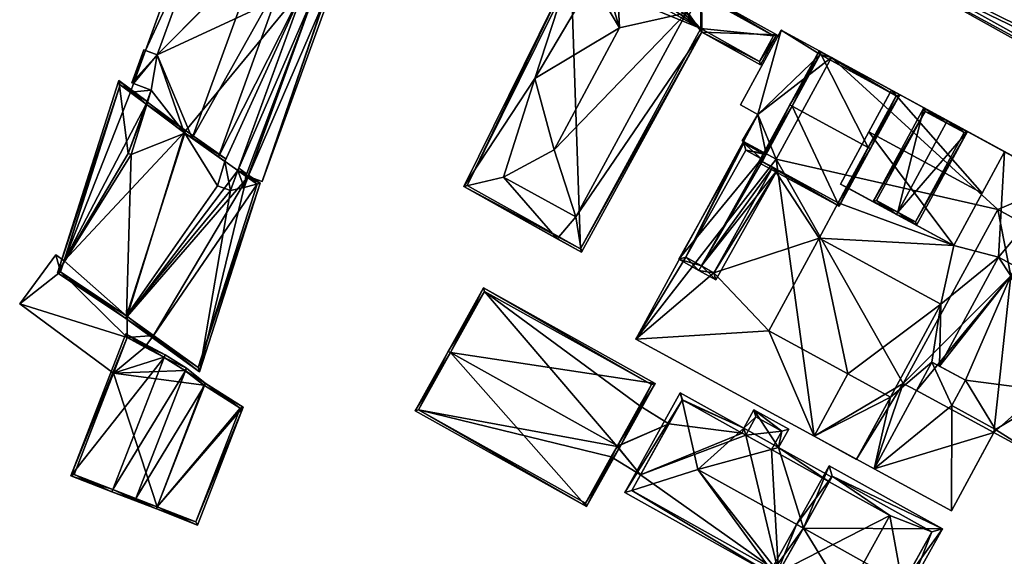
# Model space of a CAD drawing. Header units: inches. Extents: x 2523744 to 2528136, y 1148995 to 1152010.
# Tile 298 of 350: x 2527668 to 2527764, y 1151349 to 1151401. Entities that reach past the tile are written whole.
import ezdxf

# ---------------------------------------------------------------- set-up
doc = ezdxf.new("R2010")
doc.units = ezdxf.units.IN
doc.header["$MEASUREMENT"] = 0
doc.layers.add('Gebaeude Einzelhaus', color=10, linetype='Continuous')

msp = doc.modelspace()

# ---------------------------------------------------------------- meshes
at = {"layer": 'Gebaeude Einzelhaus'}
mesh = msp.add_polyface(dxfattribs=at)
corners = [(2527752.441, 1151414.373, 395.645), (2527752.359, 1151422.446, 390.018), (2527743.177, 1151419.887, 395.402), (2527754.8, 1151418.606, 391.756), (2527755.817, 1151420.43, 390.079), (2527752.597, 1151422.872, 389.625), (2527742.936, 1151419.455, 395.799), (2527742.499, 1151419.698, 395.799), (2527752.346, 1151414.206, 395.799), (2527752.348, 1151414.206, 395.799), (2527756.336, 1151421.361, 389.223), (2527752.75, 1151423.148, 389.372), (2527752.841, 1151423.31, 389.223), (2527755.38, 1151420.672, 390.08), (2527755.656, 1151421.165, 389.626), (2527753.028, 1151422.632, 389.625), (2527739.629, 1151413.525, 390.068), (2527738.705, 1151412.894, 389.223), (2527745.93, 1151408.865, 389.223), (2527739.192, 1151413.768, 390.068), (2527748.883, 1151407.996, 389.796), (2527748.553, 1151407.403, 389.223), (2527750.014, 1151410.023, 391.756), (2527740.021, 1151414.226, 390.747), (2527742.707, 1151419.043, 395.401), (2527752.119, 1151413.798, 395.405), (2527739.385, 1151413.087, 389.645), (2527745.708, 1151409.565, 389.648), (2527748.362, 1151408.087, 389.649), (2527748.447, 1151408.239, 389.796), (2527756.254, 1151420.185, 391.756), (2527756.06, 1151420.865, 391.756), (2527755.817, 1151420.43, 391.756), (2527783.406, 1151405.616, 391.756), (2527755.995, 1151419.723, 391.756), (2527755.315, 1151419.529, 391.756), (2527785.845, 1151402.504, 391.756), (2527786.089, 1151402.94, 391.756), (2527783.599, 1151404.936, 391.756), (2527786.591, 1151403.84, 391.756), (2527786.347, 1151403.403, 391.756), (2527786.64, 1151407.439, 391.756), (2527788.133, 1151406.605, 391.756), (2527792.723, 1151420.4, 391.756), (2527793.596, 1151419.913, 391.756), (2527785.767, 1151407.925, 391.756), (2527792.149, 1151421.293, 391.756), (2527797.184, 1151418.485, 391.756), (2527796.974, 1151418.029, 391.756), (2527792.342, 1151420.613, 391.756), (2527784.705, 1151407.945, 391.756), (2527785.385, 1151408.138, 391.756), (2527792.708, 1151390.54, 391.756), (2527794.431, 1151397.716, 391.756), (2527789.05, 1151388.066, 391.756), (2527794.079, 1151389.775, 391.756), (2527796.1, 1151401.731, 391.756), (2527794.741, 1151399.295, 391.756), (2527793.996, 1151397.959, 391.756), (2527748.883, 1151407.996, 391.756), (2527749.934, 1151409.879, 391.756), (2527748.64, 1151407.559, 391.756), (2527789.494, 1151384.776, 391.756), (2527805.916, 1151413.615, 391.756), (2527802.83, 1151414.763, 391.756), (2527800.343, 1151416.723, 391.756), (2527800.133, 1151416.268, 391.756), (2527795.69, 1151401.96, 391.756), (2527785.845, 1151402.504, 393.769), (2527752.626, 1151414.706, 395.784), (2527786.501, 1151395.815, 395.784), (2527755.315, 1151419.529, 393.77), (2527793.996, 1151397.959, 393.769), (2527794.431, 1151397.716, 393.769), (2527780.026, 1151393.098, 393.769), (2527788.82, 1151388.766, 393.951), (2527752.346, 1151414.206, 395.575), (2527749.934, 1151409.879, 393.77), (2527789.05, 1151388.066, 393.769), (2527789.301, 1151385.456, 391.756), (2527792.515, 1151391.22, 391.756), (2527793.864, 1151390.467, 391.756), (2527805.256, 1151413.41, 391.756), (2527783.843, 1151405.373, 391.756), (2527755.902, 1151420.383, 391.756), (2527755.38, 1151420.672, 380.794), (2527755.817, 1151420.43, 380.794), (2527755.656, 1151421.165, 380.794), (2527752.597, 1151422.872, 380.795), (2527742.936, 1151419.455, 395.401), (2527752.347, 1151414.207, 391.756), (2527752.348, 1151414.206, 395.575), (2527742.936, 1151419.455, 368.841), (2527746.682, 1151426.173, 368.841), (2527752.597, 1151422.872, 368.841), (2527755.38, 1151420.672, 368.841), (2527755.656, 1151421.165, 368.841), (2527752.346, 1151414.206, 368.841), (2527752.348, 1151414.206, 368.841), (2527755.817, 1151420.43, 368.841), (2527739.629, 1151413.525, 371.552), (2527739.385, 1151413.087, 368.841), (2527739.629, 1151413.525, 371.524), (2527739.629, 1151413.525, 368.841), (2527748.362, 1151408.087, 368.841), (2527748.447, 1151408.239, 368.841), (2527748.883, 1151407.996, 368.841), (2527789.301, 1151385.456, 368.841), (2527792.515, 1151391.22, 368.841), (2527793.864, 1151390.467, 368.841), (2527805.256, 1151413.41, 368.841), (2527805.256, 1151413.41, 386.97), (2527792.913, 1151420.294, 387.901), (2527792.342, 1151420.613, 387.359), (2527792.913, 1151420.294, 380.794), (2527792.342, 1151420.613, 380.794), (2527805.053, 1151413.523, 387.16), (2527805.053, 1151413.523, 368.841), (2527783.599, 1151404.936, 380.794), (2527755.858, 1151420.408, 380.794), (2527755.902, 1151420.383, 380.794), (2527783.599, 1151404.936, 368.841), (2527755.902, 1151420.383, 368.841), (2527792.913, 1151420.294, 368.841), (2527792.342, 1151420.613, 368.841)]
mesh.append_faces([[corners[k] for k in face] for face in [(44, 47, 48), (49, 46, 43), (43, 46, 44), (44, 46, 47), (83, 50, 51), (51, 50, 49), (49, 50, 46), (83, 33, 50), (31, 84, 32), (33, 30, 31), (31, 30, 84), (83, 38, 33), (33, 38, 30), (63, 64, 65), (65, 64, 66), (63, 82, 64), (52, 81, 55), (55, 81, 63), (63, 81, 82), (52, 80, 81), (59, 79, 61), (61, 79, 62), (62, 79, 52), (52, 79, 80), (75, 73, 70), (75, 78, 73), (75, 74, 78), (74, 25, 77), (74, 76, 25), (74, 0, 76), (74, 69, 0), (75, 70, 74), (74, 70, 69), (68, 70, 72), (72, 70, 73), (71, 69, 68), (68, 69, 70), (56, 64, 67), (64, 65, 66), (56, 63, 64), (64, 63, 65), (56, 55, 63), (52, 54, 62), (62, 54, 61), (61, 54, 59), (59, 54, 60), (58, 53, 57), (57, 53, 56), (56, 53, 55), (55, 53, 52), (52, 53, 54), (50, 49, 46), (50, 51, 49), (33, 45, 50), (50, 45, 51), (43, 46, 49), (46, 44, 47), (47, 44, 48), (44, 46, 43), (33, 41, 45), (45, 41, 43), (43, 41, 44), (41, 39, 42), (33, 38, 41), (41, 38, 39), (39, 38, 40), (33, 30, 38), (34, 36, 37), (34, 35, 36), (30, 32, 34), (34, 32, 35), (33, 31, 30), (30, 31, 32), (24, 7, 6), (18, 28, 21), (21, 28, 20), (20, 28, 29), (18, 27, 28), (26, 19, 16), (18, 17, 27), (27, 17, 26), (26, 17, 19), (24, 6, 7), (24, 8, 6), (24, 25, 8), (23, 22, 24), (24, 22, 25), (16, 18, 23), (23, 18, 22), (22, 18, 20), (20, 18, 21), (19, 17, 16), (16, 17, 18), (6, 7, 2), (12, 15, 11), (11, 15, 5), (4, 14, 10), (10, 14, 12), (12, 14, 15), (4, 13, 14), (5, 10, 11), (11, 10, 12), (5, 4, 10), (0, 8, 9), (0, 6, 8), (0, 2, 6), (6, 2, 7), (5, 1, 4), (4, 1, 3), (3, 1, 0), (0, 1, 2)]], dxfattribs={"color": 13})
mesh.append_faces([[corners[k] for k in face] for face in [(117, 121, 123), (123, 121, 124), (121, 97, 122), (122, 97, 99), (121, 106, 97), (121, 107, 106), (117, 108, 121), (121, 108, 107), (117, 110, 108), (108, 110, 109), (84, 38, 120), (120, 38, 118), (119, 4, 120), (120, 4, 84), (84, 4, 32), (119, 86, 4), (51, 118, 83), (83, 118, 38), (51, 115, 118), (51, 113, 115), (51, 49, 113), (64, 116, 66), (116, 111, 117), (117, 111, 110), (64, 82, 116), (116, 82, 111), (113, 114, 115), (113, 112, 114), (112, 44, 48), (112, 43, 44), (113, 49, 112), (112, 49, 43), (109, 111, 81), (81, 111, 82), (109, 110, 111), (81, 80, 109), (109, 80, 108), (80, 79, 108), (108, 79, 107), (20, 79, 59), (20, 107, 79), (20, 106, 107), (60, 20, 59), (60, 22, 20), (32, 4, 35), (35, 4, 3), (58, 73, 53), (36, 72, 58), (58, 72, 73), (36, 68, 72), (36, 35, 68), (68, 35, 71), (54, 53, 78), (78, 53, 73), (60, 74, 77), (60, 54, 74), (74, 54, 78), (77, 22, 60), (77, 25, 22), (3, 71, 35), (3, 69, 71), (3, 0, 69), (103, 105, 101), (101, 105, 104), (105, 97, 106), (103, 92, 105), (105, 92, 97), (8, 25, 76), (20, 29, 106), (106, 29, 105), (29, 28, 105), (105, 28, 104), (101, 27, 26), (101, 104, 27), (27, 104, 28), (101, 102, 103), (101, 100, 102), (101, 26, 100), (100, 26, 16), (24, 6, 89), (97, 95, 98), (98, 95, 99), (92, 94, 97), (97, 94, 95), (95, 94, 96), (92, 93, 94), (91, 0, 9), (76, 91, 8), (8, 91, 9), (76, 90, 91), (6, 2, 89), (15, 88, 5), (15, 87, 88), (15, 14, 87), (85, 14, 13), (85, 87, 14), (86, 85, 4), (4, 85, 13)]], dxfattribs={"color": 41})
mesh = msp.add_polyface(dxfattribs=at)
corners = [(2527793.996, 1151397.959, 393.769), (2527794.431, 1151397.716, 393.769), (2527795.176, 1151399.053, 391.756), (2527794.741, 1151399.295, 391.756), (2527783.406, 1151405.616, 391.756), (2527756.06, 1151420.865, 391.756), (2527755.315, 1151419.529, 393.77), (2527785.845, 1151402.504, 393.769), (2527783.843, 1151405.373, 391.756), (2527786.089, 1151402.941, 393.111), (2527786.347, 1151403.403, 392.415), (2527786.591, 1151403.84, 391.756), (2527756.254, 1151420.185, 392.414), (2527755.995, 1151419.723, 393.111), (2527786.347, 1151403.403, 391.756), (2527783.599, 1151404.936, 391.756), (2527756.254, 1151420.185, 391.756), (2527755.995, 1151419.723, 391.756), (2527786.089, 1151402.94, 391.756)]
mesh.append_faces([[corners[k] for k in face] for face in [(6, 13, 7), (7, 13, 9), (10, 8, 11), (12, 4, 10), (10, 4, 8), (6, 5, 13), (13, 5, 12), (12, 5, 4), (3, 2, 0), (0, 2, 1), (8, 10, 11), (8, 9, 10), (4, 7, 8), (8, 7, 9), (4, 6, 7), (4, 5, 6), (0, 2, 3), (0, 1, 2)]], dxfattribs={"color": 13})
mesh.append_faces([[corners[k] for k in face] for face in [(9, 17, 18), (9, 13, 17), (17, 12, 16), (17, 13, 12), (10, 15, 12), (12, 15, 16), (10, 14, 15)]], dxfattribs={"color": 41})
mesh = msp.add_polyface(dxfattribs=at)
corners = [(2527688.152, 1151386.878, 390.616), (2527688.686, 1151384.06, 390.431), (2527695.872, 1151403.839, 390.431), (2527687.42, 1151384.52, 390.601), (2527687.516, 1151387.329, 390.711), (2527694.024, 1151405.244, 390.711), (2527684.994, 1151389.117, 391.088), (2527691.54, 1151407.134, 391.088), (2527681.595, 1151397.203, 390.506), (2527680.308, 1151397.671, 390.373), (2527679.145, 1151394.47, 390.373), (2527681.023, 1151393.788, 390.568), (2527680.59, 1151392.377, 390.575), (2527678.794, 1151387.654, 390.568), (2527684.2, 1151389.679, 390.996), (2527679.08, 1151387.55, 390.598), (2527691.478, 1151407.181, 391.081), (2527686.482, 1151410.649, 390.506), (2527696.814, 1151403.122, 388.585), (2527689.391, 1151386.001, 389.303), (2527690.174, 1151385.446, 388.715), (2527695.872, 1151403.839, 389.303), (2527690, 1151384.366, 388.585), (2527697.738, 1151402.419, 384.829), (2527696.814, 1151403.122, 384.825), (2527690.389, 1151385.436, 384.825), (2527691.75, 1151384.941, 384.83), (2527697.773, 1151402.406, 384.829), (2527699.273, 1151405.649, 384.83), (2527698.931, 1151405.773, 384.829), (2527686.482, 1151410.649, 388.958), (2527680.468, 1151397.613, 388.169), (2527681.595, 1151397.203, 388.956), (2527685.476, 1151411.347, 388.18), (2527685.595, 1151411.724, 388.169), (2527685.6, 1151411.722, 388.172), (2527681.023, 1151393.788, 389.369), (2527678.997, 1151393.567, 388.169), (2527680.527, 1151392.424, 389.369), (2527679.304, 1151394.411, 388.169), (2527679.145, 1151394.47, 369.877), (2527680.308, 1151397.671, 369.877), (2527679.304, 1151394.412, 369.877), (2527680.527, 1151392.424, 390.513), (2527678.794, 1151387.654, 390.339), (2527688.686, 1151384.06, 389.518), (2527689.391, 1151386.001, 389.451), (2527680.468, 1151397.613, 369.877), (2527691.478, 1151407.181, 369.877), (2527681.595, 1151397.203, 369.877), (2527686.482, 1151410.649, 369.877), (2527695.872, 1151403.839, 369.877), (2527684.2, 1151389.679, 369.877), (2527681.023, 1151393.788, 369.877), (2527689.391, 1151386.001, 369.877), (2527680.527, 1151392.424, 369.877), (2527690.348, 1151385.323, 388.552), (2527690.348, 1151385.323, 369.877), (2527690.389, 1151385.436, 369.877), (2527696.814, 1151403.122, 369.877), (2527699.273, 1151405.649, 369.877), (2527691.75, 1151384.941, 369.877), (2527698.931, 1151405.773, 369.877), (2527689.976, 1151385.586, 384.47), (2527689.976, 1151385.586, 372.266), (2527697.738, 1151402.419, 369.877), (2527697.773, 1151402.406, 369.877), (2527685.595, 1151411.724, 369.877), (2527678.997, 1151393.567, 369.877), (2527679.304, 1151394.411, 369.877), (2527685.6, 1151411.722, 369.877), (2527685.476, 1151411.347, 369.877)]
mesh.append_faces([[corners[k] for k in face] for face in [(39, 37, 36), (36, 37, 38), (34, 33, 35), (34, 31, 33), (33, 31, 30), (30, 31, 32), (27, 28, 29), (23, 26, 27), (27, 26, 28), (23, 25, 26), (23, 24, 25), (18, 20, 22), (21, 19, 18), (18, 19, 20), (8, 16, 17), (8, 7, 16), (8, 6, 7), (8, 14, 6), (12, 13, 15), (8, 11, 14), (14, 11, 12), (12, 11, 13), (8, 10, 11), (8, 9, 10), (6, 5, 7), (5, 6, 4), (0, 2, 4), (4, 2, 5), (3, 1, 0), (0, 1, 2)]], dxfattribs={"color": 13})
mesh.append_faces([[corners[k] for k in face] for face in [(69, 53, 68), (68, 53, 55), (71, 67, 70), (50, 47, 71), (71, 47, 67), (50, 49, 47), (67, 34, 70), (70, 34, 35), (69, 68, 39), (39, 68, 37), (67, 47, 34), (34, 47, 31), (61, 66, 60), (60, 66, 62), (58, 65, 61), (61, 65, 66), (58, 59, 65), (61, 64, 58), (61, 26, 64), (64, 26, 63), (63, 26, 25), (60, 29, 28), (60, 62, 29), (28, 26, 60), (60, 26, 61), (58, 54, 59), (59, 54, 51), (58, 57, 54), (25, 57, 58), (25, 56, 57), (24, 18, 25), (25, 18, 56), (56, 18, 22), (47, 40, 41), (47, 42, 40), (53, 52, 55), (52, 51, 54), (47, 49, 42), (42, 49, 53), (53, 49, 52), (52, 49, 51), (51, 49, 48), (48, 49, 50), (41, 31, 47), (41, 9, 31), (31, 9, 32), (32, 9, 8), (8, 30, 32), (8, 17, 30), (2, 46, 21), (21, 46, 19), (2, 1, 46), (46, 1, 45), (13, 44, 15), (45, 1, 3), (13, 43, 44), (43, 36, 38), (13, 11, 43), (43, 11, 36), (39, 40, 42), (11, 10, 36), (36, 10, 39), (39, 10, 40), (10, 9, 40), (40, 9, 41)]], dxfattribs={"color": 41})
mesh = msp.add_polyface(dxfattribs=at)
corners = [(2527741.554, 1151399.13, 387.42), (2527734.278, 1151399.395, 387.42), (2527739.966, 1151396.22, 387.42), (2527734.259, 1151403.198, 387.42), (2527734.137, 1151402.984, 387.42), (2527733.07, 1151401.106, 387.42), (2527732.823, 1151401.246, 387.42), (2527722.106, 1151381.535, 387.42), (2527722.636, 1151378.095, 387.42), (2527727.854, 1151406.553, 387.42), (2527727.795, 1151406.803, 387.42), (2527726.912, 1151406.553, 387.42), (2527726.34, 1151406.803, 387.42), (2527726.076, 1151405.083, 387.42), (2527724.62, 1151406.539, 387.42), (2527724.224, 1151404.289, 387.42), (2527723.165, 1151406.009, 387.42), (2527721.445, 1151405.083, 387.42), (2527725.15, 1151403.628, 387.42), (2527720.303, 1151379.399, 387.42), (2527711.259, 1151384.445, 387.42), (2527726.076, 1151405.083, 390.274), (2527725.15, 1151403.628, 390.274), (2527726.34, 1151399.791, 391.113), (2527732.823, 1151401.246, 390.274), (2527723.694, 1151404.289, 390.274), (2527718.138, 1151394.896, 390.274), (2527715.095, 1151385.371, 390.274), (2527722.106, 1151381.535, 390.274), (2527719.99, 1151388.018, 391.113), (2527711.588, 1151384.548, 387.42), (2527722.538, 1151378.436, 387.42), (2527721.634, 1151404.9, 387.42), (2527724.683, 1151406.295, 387.42), (2527723.268, 1151405.78, 387.42), (2527726.359, 1151406.553, 387.42), (2527741.216, 1151399.033, 387.42), (2527734.164, 1151402.969, 387.42), (2527739.868, 1151396.561, 387.42), (2527734.179, 1151399.736, 387.42), (2527726.912, 1151406.553, 388.269), (2527727.795, 1151406.803, 387.493), (2527727.054, 1151406.803, 387.928), (2527734.137, 1151402.984, 387.712), (2527727.92, 1151406.803, 387.42), (2527733.07, 1151401.106, 390.274), (2527727.854, 1151406.553, 387.716), (2527734.164, 1151402.969, 373.01), (2527727.854, 1151406.553, 373.01), (2527726.359, 1151406.553, 373.01), (2527724.683, 1151406.295, 373.01), (2527723.268, 1151405.78, 373.01), (2527721.634, 1151404.9, 373.01), (2527711.588, 1151384.548, 373.01), (2527722.538, 1151378.436, 373.01), (2527734.179, 1151399.736, 373.01), (2527739.868, 1151396.561, 373.01), (2527741.216, 1151399.033, 373.01)]
mesh.append_faces([[corners[k] for k in face] for face in [(41, 46, 42), (42, 46, 40), (46, 3, 43), (41, 44, 46), (46, 44, 3), (21, 44, 41), (43, 24, 45), (43, 44, 24), (24, 44, 21), (43, 3, 44), (21, 41, 40), (40, 41, 42), (1, 31, 39), (38, 1, 39), (31, 1, 8), (38, 2, 1), (36, 0, 38), (38, 0, 2), (9, 3, 4), (4, 3, 37), (37, 3, 36), (36, 3, 0), (11, 10, 9), (9, 10, 3), (33, 12, 35), (35, 12, 11), (11, 12, 10), (33, 14, 12), (32, 16, 34), (34, 16, 33), (33, 16, 14), (30, 17, 32), (32, 17, 16), (31, 20, 30), (20, 31, 8), (30, 20, 17), (25, 15, 17), (15, 25, 22), (29, 26, 27), (23, 26, 29), (23, 25, 26), (24, 23, 29), (28, 29, 27), (28, 24, 29), (19, 28, 27), (26, 20, 27), (20, 19, 27), (25, 17, 26), (17, 20, 26), (22, 25, 23), (24, 21, 23), (21, 22, 23), (8, 19, 20), (8, 7, 19), (13, 15, 18), (15, 16, 17), (13, 14, 15), (15, 14, 16), (11, 12, 13), (13, 12, 14), (9, 10, 11), (11, 10, 12), (4, 3, 9), (9, 3, 10), (8, 1, 7), (7, 1, 6), (6, 1, 5), (5, 1, 4), (4, 1, 3), (3, 1, 0), (0, 1, 2)]], dxfattribs={"color": 13})
mesh.append_faces([[corners[k] for k in face] for face in [(5, 43, 45), (5, 4, 43), (24, 5, 45), (24, 6, 5), (21, 40, 13), (13, 40, 11), (46, 11, 40), (46, 9, 11), (43, 9, 46), (43, 4, 9), (52, 54, 53), (52, 55, 54), (55, 57, 56), (55, 47, 57), (55, 48, 47), (55, 49, 48), (55, 50, 49), (52, 51, 55), (55, 51, 50), (37, 36, 47), (47, 36, 57), (36, 38, 57), (57, 38, 56), (38, 39, 56), (56, 39, 55), (39, 31, 55), (55, 31, 54), (31, 30, 54), (54, 30, 53), (30, 32, 53), (53, 32, 52), (32, 34, 52), (52, 34, 51), (34, 33, 51), (51, 33, 50), (33, 35, 50), (50, 35, 49), (11, 49, 35), (11, 48, 49), (11, 9, 48), (4, 48, 9), (4, 47, 48), (4, 37, 47), (7, 6, 28), (28, 6, 24), (19, 7, 28), (18, 15, 22), (13, 18, 21), (21, 18, 22)]], dxfattribs={"color": 41})
mesh = msp.add_polyface(dxfattribs=at)
corners = [(2527739.714, 1151391.426, 382.913), (2527741.958, 1151399.573, 382.913), (2527738.03, 1151392.34, 382.913), (2527745.744, 1151397.231, 382.913), (2527746.833, 1151396.924, 382.913), (2527740.52, 1151387.613, 382.913), (2527738.178, 1151388.885, 382.913), (2527746.714, 1151396.704, 382.913), (2527767.04, 1151358.205, 378.63), (2527770.093, 1151363.825, 378.63), (2527768.749, 1151364.555, 378.63), (2527764.18, 1151375.801, 378.631), (2527771.501, 1151369.625, 378.63), (2527759.798, 1151365.713, 378.63), (2527762.72, 1151360.966, 378.63), (2527773.77, 1151370.594, 378.63), (2527772.847, 1151368.894, 378.63), (2527763.011, 1151377.633, 378.631), (2527764.682, 1151376.726, 378.631), (2527757.279, 1151367.08, 378.63), (2527758.473, 1151363.274, 378.63), (2527762.546, 1151360.646, 378.63), (2527771.501, 1151369.625, 394.369), (2527771.673, 1151362.968, 394.369), (2527774.426, 1151368.036, 394.369), (2527768.749, 1151364.555, 394.369), (2527758.473, 1151363.274, 385.489), (2527756.558, 1151367.471, 385.489), (2527750.953, 1151357.15, 385.489), (2527759.798, 1151365.713, 385.489), (2527758.438, 1151353.084, 385.489), (2527762.72, 1151360.966, 385.489), (2527746.833, 1151396.923, 380.295), (2527746.714, 1151396.704, 380.295), (2527752.529, 1151393.546, 380.295), (2527752.648, 1151393.765, 380.295), (2527757.421, 1151373.08, 380.295), (2527756.558, 1151367.471, 380.295), (2527757.279, 1151367.08, 380.295), (2527752.541, 1151364.094, 380.295), (2527750.954, 1151357.152, 380.295), (2527763.011, 1151377.633, 380.295), (2527769.088, 1151384.836, 380.295), (2527764.682, 1151376.726, 380.295), (2527763.585, 1151387.825, 380.295), (2527758.658, 1151378.753, 380.295), (2527747.481, 1151382.888, 380.295), (2527748.293, 1151384.382, 380.295), (2527745.658, 1151379.469, 380.295), (2527741.172, 1151386.314, 380.295), (2527735.459, 1151376.108, 380.295), (2527727.9, 1151369.674, 380.295), (2527732.758, 1151377.621, 380.295), (2527740.778, 1151370.484, 380.295), (2527738.329, 1151388.803, 380.295), (2527738.554, 1151387.976, 380.295), (2527740.52, 1151387.613, 380.295), (2527740.213, 1151387.047, 380.295), (2527745.153, 1151360.303, 380.295), (2527748.426, 1151366.33, 380.295), (2527749.268, 1151358.068, 380.295), (2527758.658, 1151378.753, 385.569), (2527750.461, 1151389.741, 388.423), (2527747.72, 1151384.693, 385.569), (2527761.4, 1151383.801, 388.423), (2527763.585, 1151387.825, 385.569), (2527752.648, 1151393.765, 385.569), (2527745.658, 1151379.469, 383.11), (2527740.778, 1151370.484, 384.22), (2527748.426, 1151366.33, 384.22), (2527757.421, 1151373.08, 383.11), (2527752.541, 1151364.094, 384.22), (2527741.958, 1151399.573, 371.896), (2527746.833, 1151396.923, 371.896), (2527738.03, 1151392.34, 371.896), (2527739.714, 1151391.426, 371.896), (2527738.178, 1151388.885, 371.896), (2527738.329, 1151388.803, 371.896), (2527741.49, 1151387.086, 371.896), (2527774.426, 1151368.036, 378.63), (2527771.673, 1151362.968, 378.63), (2527762.546, 1151360.646, 371.896), (2527767.04, 1151358.205, 371.896), (2527773.77, 1151370.594, 371.896), (2527764.18, 1151375.801, 371.896), (2527755.06, 1151364.712, 371.896), (2527753.783, 1151365.405, 371.896), (2527762.92, 1151382.229, 371.896), (2527766.589, 1151380.236, 371.896), (2527750.953, 1151357.15, 371.896), (2527758.438, 1151353.084, 371.896), (2527750.954, 1151357.152, 371.896), (2527747.72, 1151384.693, 380.295), (2527769.088, 1151384.836, 371.896), (2527727.9, 1151369.674, 371.896), (2527749.268, 1151358.068, 371.896), (2527745.153, 1151360.303, 371.896)]
mesh.append_faces([[corners[k] for k in face] for face in [(67, 69, 70), (70, 69, 71), (67, 68, 69), (66, 62, 64), (65, 66, 64), (64, 62, 61), (61, 62, 63), (40, 39, 60), (53, 58, 59), (53, 51, 58), (54, 55, 56), (56, 55, 57), (51, 52, 54), (54, 52, 55), (48, 50, 53), (53, 50, 51), (51, 50, 52), (48, 49, 50), (48, 46, 49), (36, 45, 48), (48, 45, 46), (46, 45, 47), (36, 41, 45), (45, 41, 44), (44, 41, 42), (42, 41, 43), (36, 38, 41), (40, 37, 39), (39, 37, 36), (36, 37, 38), (32, 34, 35), (32, 33, 34), (26, 30, 31), (26, 28, 30), (29, 27, 26), (26, 27, 28), (25, 23, 22), (22, 23, 24), (8, 14, 21), (14, 13, 20), (13, 11, 19), (19, 11, 17), (17, 11, 18), (11, 12, 15), (15, 12, 16), (8, 10, 14), (14, 10, 13), (13, 10, 11), (11, 10, 12), (8, 9, 10), (4, 3, 7), (3, 0, 5), (5, 0, 6), (4, 1, 3), (3, 1, 0), (0, 1, 2)]], dxfattribs={"color": 13})
mesh.append_faces([[corners[k] for k in face] for face in [(78, 94, 77), (78, 96, 94), (78, 86, 96), (96, 86, 95), (95, 86, 91), (91, 86, 85), (78, 87, 86), (87, 93, 88), (78, 73, 87), (87, 73, 93), (17, 18, 41), (41, 18, 43), (41, 38, 17), (17, 38, 19), (51, 96, 58), (51, 94, 96), (60, 91, 40), (60, 95, 91), (94, 54, 77), (94, 51, 54), (93, 44, 42), (73, 35, 93), (93, 35, 44), (73, 32, 35), (36, 48, 70), (70, 48, 67), (39, 70, 71), (39, 36, 70), (59, 68, 53), (59, 69, 68), (59, 39, 69), (69, 39, 71), (48, 53, 67), (67, 53, 68), (34, 66, 35), (34, 62, 66), (34, 92, 62), (62, 92, 63), (44, 35, 65), (65, 35, 66), (45, 64, 61), (45, 44, 64), (64, 44, 65), (47, 63, 92), (47, 61, 63), (47, 45, 61), (90, 91, 81), (81, 91, 85), (90, 89, 91), (89, 40, 91), (40, 27, 37), (89, 28, 40), (40, 28, 27), (13, 38, 29), (29, 38, 27), (27, 38, 37), (13, 19, 38), (20, 13, 26), (26, 13, 29), (26, 31, 20), (20, 31, 14), (31, 21, 14), (21, 90, 81), (31, 30, 21), (21, 30, 90), (28, 90, 30), (28, 89, 90), (84, 87, 88), (84, 86, 87), (84, 85, 86), (83, 81, 84), (84, 81, 85), (83, 82, 81), (21, 82, 8), (21, 81, 82), (80, 79, 23), (23, 79, 24), (9, 25, 10), (9, 23, 25), (9, 80, 23), (12, 10, 22), (22, 10, 25), (16, 24, 79), (16, 22, 24), (16, 12, 22), (76, 75, 77), (77, 75, 78), (78, 75, 73), (73, 75, 72), (72, 75, 74), (4, 7, 32), (32, 7, 33), (5, 54, 56), (54, 76, 77), (5, 6, 54), (54, 6, 76), (6, 0, 76), (76, 0, 75), (0, 2, 75), (75, 2, 74), (2, 1, 74), (74, 1, 72), (32, 1, 4), (73, 72, 32), (32, 72, 1)]], dxfattribs={"color": 41})
mesh = msp.add_polyface(dxfattribs=at)
corners = [(2527745.644, 1151397.57, 386.044), (2527742.814, 1151392.359, 390.088), (2527743.033, 1151392.24, 390.088), (2527750.39, 1151388.244, 390.088), (2527753.44, 1151393.335, 386.044), (2527750.61, 1151388.125, 390.088), (2527739.785, 1151386.783, 386.044), (2527747.581, 1151382.549, 386.044), (2527753.101, 1151393.235, 386.214), (2527747.481, 1151382.888, 386.203), (2527745.744, 1151397.231, 386.215), (2527740.124, 1151386.883, 386.203), (2527752.529, 1151393.546, 380.295), (2527753.101, 1151393.235, 380.295), (2527746.714, 1151396.704, 382.913), (2527746.714, 1151396.704, 380.295), (2527745.744, 1151397.231, 382.913), (2527740.213, 1151387.047, 380.295), (2527740.52, 1151387.613, 382.913), (2527740.52, 1151387.613, 380.295), (2527740.213, 1151387.047, 385.414), (2527740.124, 1151386.883, 385.412), (2527741.172, 1151386.314, 384.349), (2527741.172, 1151386.314, 380.295), (2527747.481, 1151382.888, 380.295), (2527748.293, 1151384.382, 380.295)]
mesh.append_faces([[corners[k] for k in face] for face in [(11, 9, 7), (6, 11, 7), (2, 11, 1), (10, 2, 1), (1, 11, 6), (8, 10, 0), (0, 10, 1), (4, 8, 0), (9, 3, 5), (5, 3, 8), (7, 9, 5), (5, 8, 4), (2, 7, 3), (3, 7, 5), (1, 6, 2), (2, 6, 7), (0, 3, 4), (4, 3, 5), (0, 2, 3), (0, 1, 2)]], dxfattribs={"color": 13})
mesh.append_faces([[corners[k] for k in face] for face in [(8, 25, 13), (25, 9, 24), (8, 3, 25), (25, 3, 9), (22, 11, 21), (22, 9, 11), (22, 24, 9), (22, 23, 24), (16, 2, 10), (2, 20, 11), (11, 20, 21), (16, 18, 2), (2, 18, 20), (20, 18, 17), (17, 18, 19), (10, 14, 16), (14, 12, 15), (10, 8, 14), (14, 8, 12), (12, 8, 13)]], dxfattribs={"color": 41})
mesh = msp.add_polyface(dxfattribs=at)
corners = [(2527690, 1151384.366, 388.585), (2527685.704, 1151366.541, 387.528), (2527691.549, 1151384.778, 387.498), (2527688.686, 1151384.06, 389.518), (2527678.633, 1151371.93, 394.265), (2527678.554, 1151371.683, 394.265), (2527690.348, 1151385.323, 388.552), (2527690.436, 1151385.566, 388.544), (2527689.391, 1151386.001, 389.451), (2527690.174, 1151385.446, 388.715), (2527690.218, 1151385.721, 388.749), (2527689.48, 1151386.244, 389.443), (2527687.42, 1151384.52, 390.601), (2527684.269, 1151389.63, 394.266), (2527688.152, 1151386.878, 390.616), (2527688.23, 1151387.13, 390.618), (2527684.348, 1151389.88, 394.266), (2527678.794, 1151387.654, 390.339), (2527677.885, 1151394.709, 387.781), (2527671.956, 1151376.089, 387.781), (2527680.527, 1151392.424, 390.513), (2527680.616, 1151392.668, 390.521), (2527679.08, 1151387.55, 390.598), (2527680.59, 1151392.377, 390.575), (2527680.669, 1151392.629, 390.574), (2527678.696, 1151371.888, 394.206), (2527685.571, 1151366.945, 387.729), (2527690.177, 1151385.444, 388.714), (2527691.255, 1151384.68, 387.7), (2527678.018, 1151394.299, 387.995), (2527672.253, 1151376.193, 387.995), (2527684.2, 1151389.679, 394.198), (2527690.348, 1151385.323, 369.877), (2527691.255, 1151384.68, 369.877), (2527687.516, 1151387.329, 390.711), (2527684.994, 1151389.117, 391.088), (2527684.2, 1151389.679, 390.996), (2527689.391, 1151386.001, 389.303), (2527678.997, 1151393.567, 388.169), (2527678.997, 1151393.567, 369.877), (2527678.018, 1151394.299, 369.877), (2527680.527, 1151392.424, 389.369), (2527672.595, 1151377.267, 369.877), (2527672.595, 1151377.267, 378.01), (2527672.253, 1151376.193, 378.116), (2527678.696, 1151371.888, 378.079), (2527681.242, 1151370.058, 378.075), (2527685.571, 1151366.945, 369.877), (2527681.242, 1151370.058, 369.877), (2527678.696, 1151371.888, 369.877), (2527672.253, 1151376.193, 369.877), (2527684.2, 1151389.679, 369.877), (2527689.391, 1151386.001, 369.877), (2527680.527, 1151392.424, 369.877)]
mesh.append_faces([[corners[k] for k in face] for face in [(16, 13, 31), (31, 23, 16), (16, 23, 24), (19, 30, 5), (5, 30, 4), (20, 29, 21), (21, 29, 18), (18, 29, 19), (19, 29, 30), (2, 28, 7), (7, 28, 6), (2, 26, 28), (10, 8, 11), (10, 9, 8), (10, 27, 9), (15, 13, 16), (15, 14, 13), (4, 25, 5), (5, 26, 1), (1, 26, 2), (5, 25, 26), (23, 16, 24), (22, 13, 23), (23, 13, 16), (22, 4, 13), (17, 19, 22), (22, 19, 4), (4, 19, 5), (21, 18, 20), (20, 18, 17), (17, 18, 19), (13, 15, 16), (13, 14, 15), (4, 12, 13), (13, 12, 14), (4, 3, 12), (8, 10, 11), (8, 9, 10), (3, 0, 8), (8, 0, 9), (0, 2, 6), (6, 2, 7), (5, 1, 4), (4, 1, 3), (3, 1, 0), (0, 1, 2)]], dxfattribs={"color": 13})
mesh.append_faces([[corners[k] for k in face] for face in [(48, 33, 47), (48, 32, 33), (51, 42, 53), (53, 42, 39), (39, 42, 40), (48, 49, 32), (32, 49, 52), (52, 49, 51), (51, 49, 42), (42, 49, 50), (28, 47, 33), (28, 26, 47), (47, 46, 48), (47, 26, 46), (46, 26, 45), (45, 26, 25), (45, 30, 44), (45, 25, 30), (30, 25, 4), (40, 43, 29), (29, 43, 30), (30, 43, 44), (40, 42, 43), (38, 20, 41), (40, 29, 39), (39, 29, 38), (38, 29, 20), (23, 31, 36), (9, 37, 8), (31, 35, 36), (31, 13, 35), (35, 13, 34), (34, 13, 14), (33, 32, 28), (28, 32, 6)]], dxfattribs={"color": 41})
mesh = msp.add_polyface(dxfattribs=at)
corners = [(2527753.258, 1151381.97, 388.503), (2527753.139, 1151381.75, 388.503), (2527755.07, 1151380.701, 386.916), (2527759.998, 1151389.774, 386.916), (2527757.946, 1151390.604, 388.503), (2527758.065, 1151390.823, 388.503), (2527750.856, 1151382.99, 386.916), (2527755.784, 1151392.061, 386.916), (2527759.659, 1151389.674, 387.097), (2527754.97, 1151381.04, 387.096), (2527755.884, 1151391.723, 387.068), (2527751.195, 1151383.09, 387.069), (2527759.659, 1151389.674, 380.295), (2527755.884, 1151391.723, 380.295), (2527751.195, 1151383.09, 380.295), (2527754.97, 1151381.04, 380.295)]
mesh.append_faces([[corners[k] for k in face] for face in [(0, 9, 1), (11, 0, 1), (1, 9, 2), (10, 11, 6), (6, 11, 1), (7, 10, 6), (4, 10, 5), (8, 4, 5), (5, 10, 7), (3, 9, 8), (2, 9, 3), (3, 8, 5), (7, 4, 5), (7, 0, 4), (7, 6, 0), (0, 6, 1), (0, 3, 4), (4, 3, 5), (0, 2, 3), (0, 1, 2)]], dxfattribs={"color": 13})
mesh.append_faces([[corners[k] for k in face] for face in [(8, 9, 12), (12, 9, 15), (9, 11, 15), (15, 11, 14), (9, 0, 11), (11, 10, 14), (14, 10, 13), (10, 12, 13), (10, 8, 12), (10, 4, 8)]], dxfattribs={"color": 41})
mesh = msp.add_polyface(dxfattribs=at)
corners = [(2527734.259, 1151376.78, 385.575), (2527734.015, 1151376.344, 385.575), (2527735.651, 1151375.428, 383.904), (2527741.611, 1151386.076, 383.904), (2527741.172, 1151386.314, 384.349), (2527740.124, 1151386.883, 385.412), (2527740.055, 1151387.135, 385.575), (2527740.213, 1151387.047, 385.414), (2527740.451, 1151387.486, 385.419), (2527740.299, 1151387.571, 385.575), (2527738.361, 1151388.656, 383.759), (2527732.078, 1151377.429, 383.759), (2527735.459, 1151376.108, 384.349), (2527738.554, 1151387.976, 384.168), (2527732.758, 1151377.621, 384.168), (2527740.213, 1151387.047, 380.295), (2527738.554, 1151387.976, 380.295), (2527732.758, 1151377.621, 380.295), (2527735.459, 1151376.108, 380.295), (2527741.172, 1151386.314, 380.295)]
mesh.append_faces([[corners[k] for k in face] for face in [(11, 14, 1), (1, 14, 0), (13, 9, 6), (11, 10, 14), (14, 10, 13), (13, 10, 9), (6, 8, 7), (6, 9, 8), (1, 12, 2), (2, 12, 3), (3, 12, 4), (1, 0, 12), (6, 11, 0), (0, 11, 1), (6, 10, 11), (6, 9, 10), (6, 8, 9), (6, 7, 8), (0, 5, 6), (6, 5, 7), (0, 4, 5), (0, 3, 4), (0, 2, 3), (0, 1, 2)]], dxfattribs={"color": 13})
mesh.append_faces([[corners[k] for k in face] for face in [(18, 19, 12), (12, 19, 4), (12, 14, 18), (18, 14, 17), (12, 0, 14), (16, 17, 13), (13, 17, 14), (13, 15, 16), (13, 7, 15), (13, 6, 7)]], dxfattribs={"color": 41})
mesh = msp.add_polyface(dxfattribs=at)
corners = [(2527671.799, 1151377.855, 378.01), (2527672.253, 1151376.193, 378.116), (2527672.595, 1151377.267, 378.01), (2527668.291, 1151373.11, 378.594), (2527678.701, 1151369.853, 378.241), (2527678.696, 1151371.888, 378.079), (2527677.363, 1151366.408, 378.594), (2527681.242, 1151370.058, 378.075), (2527680.409, 1151368.93, 378.214), (2527671.799, 1151377.855, 369.877), (2527672.595, 1151377.267, 369.877), (2527668.291, 1151373.11, 369.877), (2527677.363, 1151366.408, 369.877), (2527680.409, 1151368.93, 369.877), (2527681.242, 1151370.058, 369.877), (2527672.253, 1151376.193, 369.877), (2527678.701, 1151369.853, 369.877), (2527678.696, 1151371.888, 369.877)]
mesh.append_faces([[corners[k] for k in face] for face in [(5, 4, 7), (7, 4, 8), (4, 3, 6), (5, 1, 4), (4, 1, 3), (3, 1, 0), (0, 1, 2)]], dxfattribs={"color": 13})
mesh.append_faces([[corners[k] for k in face] for face in [(11, 16, 12), (16, 14, 13), (16, 17, 14), (9, 15, 11), (11, 15, 16), (16, 15, 17), (9, 10, 15), (14, 7, 13), (13, 7, 8), (11, 12, 3), (3, 12, 6), (3, 0, 11), (11, 0, 9), (9, 2, 10), (9, 0, 2)]], dxfattribs={"color": 41})
mesh = msp.add_polyface(dxfattribs=at)
corners = [(2527709.964, 1151368.387, 389.876), (2527706.54, 1151362.756, 383.476), (2527723.144, 1151353.501, 383.476), (2527709.746, 1151368.509, 389.876), (2527726.135, 1151359.374, 389.876), (2527726.35, 1151359.254, 389.876), (2527729.775, 1151365.4, 383.476), (2527713.171, 1151374.655, 383.476), (2527729.435, 1151365.304, 383.703), (2527713.268, 1151374.315, 383.703), (2527706.88, 1151362.853, 383.719), (2527723.048, 1151353.841, 383.719), (2527726.095, 1151359.303, 389.797), (2527726.11, 1151359.329, 378.74), (2527726.095, 1151359.303, 378.74), (2527728.282, 1151363.232, 378.757), (2527729.435, 1151365.304, 372.335), (2527728.282, 1151363.232, 372.335), (2527713.268, 1151374.315, 372.335), (2527706.88, 1151362.853, 372.335), (2527723.048, 1151353.841, 372.335), (2527725.532, 1151358.295, 372.335), (2527725.532, 1151358.295, 378.736), (2527726.095, 1151359.303, 372.335)]
mesh.append_faces([[corners[k] for k in face] for face in [(5, 12, 4), (2, 11, 5), (5, 11, 12), (0, 10, 3), (3, 10, 1), (1, 10, 2), (2, 10, 11), (7, 9, 3), (3, 9, 0), (4, 8, 5), (5, 8, 6), (6, 8, 7), (7, 8, 9), (0, 7, 3), (5, 6, 4), (4, 6, 0), (0, 6, 7), (0, 2, 4), (4, 2, 5), (3, 1, 0), (0, 1, 2)]], dxfattribs={"color": 13})
mesh.append_faces([[corners[k] for k in face] for face in [(17, 18, 16), (19, 21, 20), (17, 23, 18), (18, 23, 19), (19, 23, 21), (20, 22, 11), (11, 22, 12), (12, 22, 14), (20, 21, 22), (11, 10, 20), (20, 10, 19), (0, 9, 10), (10, 9, 19), (19, 9, 18), (9, 8, 18), (18, 8, 16), (16, 15, 17), (16, 8, 15), (15, 8, 13), (13, 8, 4), (14, 13, 12), (12, 13, 4)]], dxfattribs={"color": 41})
mesh = msp.add_polyface(dxfattribs=at)
corners = [(2527682.264, 1151367.925, 385.209), (2527682.356, 1151368.161, 385.209), (2527678.571, 1151370.206, 384.644), (2527673.23, 1151356.463, 384.644), (2527677.299, 1151355.15, 385.209), (2527677.216, 1151354.935, 385.209), (2527679.479, 1151354.16, 386.618), (2527679.527, 1151354.284, 386.618), (2527684.323, 1151366.627, 386.618), (2527684.418, 1151366.87, 386.618), (2527681.596, 1151353.48, 385.209), (2527681.513, 1151353.265, 385.209), (2527686.156, 1151365.209, 385.209), (2527686.246, 1151365.446, 385.209), (2527686.248, 1151365.445, 385.209), (2527682.231, 1151367.946, 385.204), (2527678.701, 1151369.853, 384.677), (2527673.554, 1151356.605, 384.677), (2527686.154, 1151365.21, 385.209), (2527686.103, 1151365.243, 385.248), (2527684.27, 1151366.668, 386.58), (2527686.156, 1151365.208, 385.209), (2527689.915, 1151363.101, 384.644), (2527685.485, 1151351.7, 384.644), (2527685.343, 1151352.024, 384.677), (2527689.609, 1151363.001, 384.677), (2527686.156, 1151365.209, 369.877), (2527686.154, 1151365.21, 369.877), (2527686.103, 1151365.243, 369.877), (2527684.27, 1151366.668, 369.877), (2527682.231, 1151367.946, 369.877), (2527680.409, 1151368.93, 378.214), (2527680.409, 1151368.93, 369.877), (2527678.701, 1151369.853, 378.241), (2527677.363, 1151366.408, 378.594), (2527673.554, 1151356.605, 369.877), (2527677.363, 1151366.408, 369.877), (2527681.596, 1151353.48, 369.877), (2527678.701, 1151369.853, 369.877), (2527685.343, 1151352.024, 369.877), (2527689.609, 1151363.001, 369.877)]
mesh.append_faces([[corners[k] for k in face] for face in [(14, 18, 13), (14, 21, 18), (14, 25, 21), (24, 11, 10), (24, 23, 11), (14, 22, 25), (25, 22, 24), (24, 22, 23), (22, 10, 23), (23, 10, 11), (14, 21, 22), (22, 21, 10), (14, 18, 21), (14, 13, 18), (6, 11, 5), (0, 9, 20), (20, 9, 8), (0, 1, 9), (18, 14, 12), (8, 13, 19), (19, 13, 18), (18, 13, 14), (8, 9, 13), (6, 10, 11), (6, 7, 10), (5, 4, 6), (6, 4, 7), (0, 15, 1), (3, 17, 5), (5, 17, 4), (1, 16, 2), (2, 16, 3), (3, 16, 17), (1, 15, 16), (6, 5, 11), (8, 13, 9), (7, 12, 8), (8, 12, 13), (13, 12, 14), (7, 10, 12), (7, 6, 10), (10, 6, 11), (0, 9, 1), (4, 8, 0), (0, 8, 9), (4, 7, 8), (4, 6, 7), (4, 5, 6), (0, 3, 4), (4, 3, 5), (0, 2, 3), (0, 1, 2)]], dxfattribs={"color": 13})
mesh.append_faces([[corners[k] for k in face] for face in [(26, 40, 37), (37, 40, 39), (25, 26, 21), (25, 40, 26), (25, 24, 40), (40, 24, 39), (10, 37, 24), (24, 37, 39), (27, 26, 37), (30, 36, 32), (32, 36, 38), (36, 37, 35), (36, 28, 37), (37, 28, 27), (30, 29, 36), (36, 29, 28), (4, 10, 7), (4, 37, 10), (17, 35, 4), (4, 35, 37), (35, 34, 36), (34, 16, 33), (35, 17, 34), (34, 17, 16), (16, 31, 33), (31, 30, 32), (16, 15, 31), (31, 15, 30), (15, 0, 30), (0, 29, 30), (0, 20, 29), (20, 19, 29), (29, 19, 28), (8, 19, 20), (18, 28, 19), (18, 27, 28), (12, 26, 18), (18, 26, 27)]], dxfattribs={"color": 41})
mesh = msp.add_polyface(dxfattribs=at)
corners = [(2527745.151, 1151360.3, 382.318), (2527752.541, 1151364.094, 384.22), (2527748.426, 1151366.33, 384.22), (2527749.266, 1151358.065, 382.318), (2527748.426, 1151366.33, 380.295), (2527752.541, 1151364.094, 380.295), (2527745.153, 1151360.303, 380.295), (2527745.151, 1151360.3, 371.896), (2527745.153, 1151360.303, 371.896), (2527749.266, 1151358.065, 371.896), (2527749.268, 1151358.068, 380.295), (2527749.268, 1151358.068, 371.896)]
mesh.append_faces([[corners[k] for k in face] for face in [(3, 1, 0), (0, 1, 2)]], dxfattribs={"color": 13})
mesh.append_faces([[corners[k] for k in face] for face in [(8, 9, 7), (8, 11, 9), (10, 9, 11), (1, 3, 5), (5, 3, 10), (10, 3, 9), (3, 0, 9), (9, 0, 7), (7, 6, 8), (7, 0, 6), (6, 0, 4), (4, 0, 2), (5, 4, 1), (1, 4, 2)]], dxfattribs={"color": 41})
mesh = msp.add_polyface(dxfattribs=at)
corners = [(2527739.333, 1151362.85, 380.72), (2527741.71, 1151359.206, 381.995), (2527742.696, 1151360.975, 380.72), (2527738.346, 1151361.083, 381.995), (2527733.92, 1151357.086, 385.551), (2527744.114, 1151351.405, 385.551), (2527746.619, 1151355.898, 382.31), (2527746.862, 1151356.335, 381.995), (2527732.379, 1151363.774, 382.344), (2527732.211, 1151364.501, 381.995), (2527726.828, 1151354.844, 381.995), (2527727.522, 1151355.063, 382.343), (2527741.479, 1151346.677, 381.995), (2527741.723, 1151347.114, 382.323), (2527741.03, 1151359.013, 382.31), (2527742.016, 1151360.781, 381.035), (2527739.525, 1151362.17, 381.035), (2527738.54, 1151360.403, 382.309), (2527738.19, 1151360.603, 382.307), (2527732.405, 1151363.821, 382.31), (2527727.508, 1151355.038, 382.324), (2527732.405, 1151363.821, 372.335), (2527738.19, 1151360.603, 372.335), (2527731.108, 1151361.494, 378.757), (2527728.355, 1151356.557, 378.736), (2527727.508, 1151355.038, 372.335), (2527731.107, 1151361.494, 372.335), (2527728.355, 1151356.557, 372.335), (2527741.723, 1151347.114, 372.335), (2527741.03, 1151359.013, 372.335), (2527746.619, 1151355.898, 372.335), (2527742.016, 1151360.781, 372.335), (2527739.525, 1151362.17, 372.335), (2527738.54, 1151360.403, 372.335), (2527752.491, 1151352.625, 372.335), (2527747.595, 1151343.84, 372.335)]
mesh.append_faces([[corners[k] for k in face] for face in [(11, 20, 10), (10, 20, 12), (12, 20, 13), (19, 8, 9), (9, 8, 10), (10, 8, 11), (6, 1, 7), (3, 19, 9), (3, 18, 19), (3, 17, 18), (0, 16, 3), (3, 16, 17), (1, 15, 2), (2, 15, 0), (0, 15, 16), (6, 14, 1), (1, 14, 15), (4, 13, 5), (11, 12, 4), (4, 12, 13), (11, 10, 12), (8, 11, 4), (8, 10, 11), (8, 9, 10), (4, 3, 8), (8, 3, 9), (7, 1, 6), (6, 1, 5), (5, 1, 4), (4, 1, 3), (3, 1, 0), (0, 1, 2)]], dxfattribs={"color": 13})
mesh.append_faces([[corners[k] for k in face] for face in [(28, 34, 35), (28, 30, 34), (28, 29, 30), (28, 33, 29), (29, 33, 31), (31, 33, 32), (22, 26, 21), (28, 27, 33), (33, 27, 22), (22, 27, 26), (28, 25, 27), (18, 33, 22), (18, 17, 33), (17, 16, 33), (33, 16, 32), (16, 15, 32), (32, 15, 31), (15, 29, 31), (15, 14, 29), (29, 6, 30), (29, 14, 6), (25, 13, 20), (25, 28, 13), (20, 11, 25), (25, 24, 27), (23, 21, 26), (23, 8, 21), (25, 11, 24), (24, 11, 23), (23, 11, 8), (8, 19, 21), (19, 18, 21), (21, 18, 22)]], dxfattribs={"color": 41})
mesh = msp.add_polyface(dxfattribs=at)
corners = [(2527728.355, 1151356.557, 378.736), (2527726.11, 1151359.329, 378.74), (2527726.095, 1151359.303, 378.74), (2527731.108, 1151361.494, 378.757), (2527728.282, 1151363.232, 378.757), (2527725.532, 1151358.295, 378.736), (2527725.532, 1151358.295, 372.335), (2527728.355, 1151356.557, 372.335), (2527731.107, 1151361.494, 372.335), (2527728.282, 1151363.232, 372.335), (2527726.095, 1151359.303, 372.335)]
mesh.append_faces([[corners[k] for k in face] for face in [(0, 2, 5), (4, 1, 3), (3, 1, 0), (0, 1, 2)]], dxfattribs={"color": 13})
mesh.append_faces([[corners[k] for k in face] for face in [(7, 10, 8), (8, 10, 9), (7, 6, 10), (9, 4, 8), (8, 4, 3), (5, 7, 0), (5, 6, 7)]], dxfattribs={"color": 41})
mesh = msp.add_polyface(dxfattribs=at)
corners = [(2527744.114, 1151351.405, 389.048), (2527743.459, 1151351.77, 389.048), (2527740.249, 1151346.01, 384.484), (2527751.19, 1151339.911, 384.484), (2527753.748, 1151346.035, 389.048), (2527754.401, 1151345.671, 389.048), (2527757.566, 1151351.351, 384.484), (2527746.625, 1151357.45, 384.484), (2527756.546, 1151351.061, 385.01), (2527746.915, 1151356.43, 385.01), (2527750.9, 1151340.931, 385.003), (2527753.694, 1151345.939, 388.972), (2527741.269, 1151346.3, 385.003), (2527753.694, 1151345.939, 372.335), (2527750.9, 1151340.931, 372.335), (2527756.546, 1151351.061, 372.335), (2527746.915, 1151356.43, 372.335), (2527744.114, 1151351.405, 385.551), (2527741.723, 1151347.114, 382.323), (2527741.269, 1151346.3, 372.335), (2527746.619, 1151355.898, 382.31), (2527746.619, 1151355.898, 372.335), (2527741.723, 1151347.114, 372.335), (2527747.595, 1151343.84, 372.335), (2527752.491, 1151352.625, 372.335)]
mesh.append_faces([[corners[k] for k in face] for face in [(12, 1, 0), (10, 2, 12), (12, 2, 1), (10, 3, 2), (4, 5, 11), (11, 5, 10), (10, 5, 3), (6, 9, 7), (7, 9, 1), (1, 9, 0), (5, 8, 6), (6, 8, 9), (5, 4, 8), (0, 7, 1), (5, 6, 4), (4, 6, 0), (0, 6, 7), (0, 3, 4), (4, 3, 5), (0, 2, 3), (0, 1, 2)]], dxfattribs={"color": 13})
mesh.append_faces([[corners[k] for k in face] for face in [(13, 24, 15), (15, 24, 16), (16, 24, 21), (13, 23, 24), (23, 19, 22), (13, 14, 23), (23, 14, 19), (10, 12, 14), (14, 12, 19), (19, 18, 22), (20, 16, 21), (17, 9, 20), (20, 9, 16), (17, 0, 9), (19, 12, 18), (18, 12, 17), (17, 12, 0), (9, 8, 16), (16, 8, 15), (8, 13, 15), (8, 10, 13), (13, 10, 14), (8, 11, 10), (4, 11, 8)]], dxfattribs={"color": 41})

doc.saveas('drawing.dxf')
